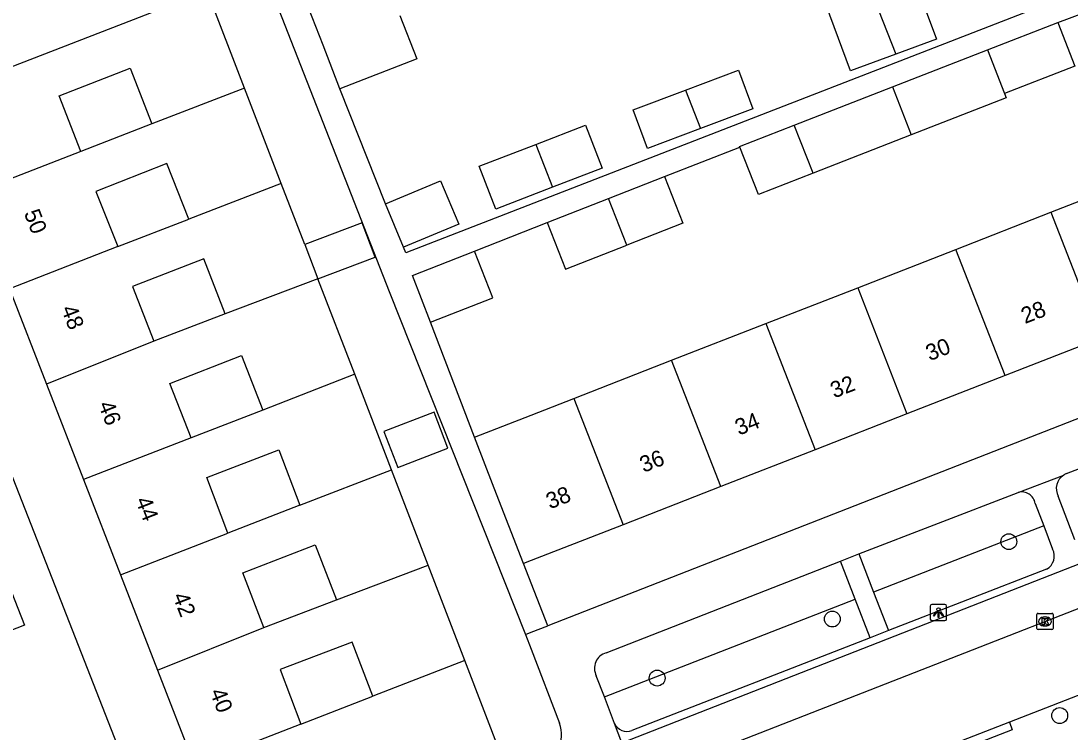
# Model space of a CAD drawing. Extents: x 159689 to 160786, y 387323 to 388339.
# Drawn here: x 159968.5 to 160033.3, y 387863.9 to 387907.8 of the extents above; entities that cross this region are included whole.
import ezdxf

# ---------------------------------------------------------------- set-up
doc = ezdxf.new("R2010")
doc.units = 0
for name, color, linetype in [('IMGEO_Boom', 7, 'Continuous'), ('IMGEO_Groenvoorziening', 7, 'Continuous'), ('IMGEO_Kolk', 7, 'Continuous'), ('IMGEO_Lichtpunt', 7, 'Continuous'), ('IMGEO_Pand', 7, 'Continuous'), ('IMGEO_Pand_nummerreeks', 7, 'Continuous'), ('IMGEO_Rijbaan_lokaal_open', 7, 'Continuous'), ('IMGEO_Voetpad_open', 7, 'Continuous')]:
    doc.layers.add(name, color=color, linetype=linetype)

msp = doc.modelspace()

# ---------------------------------------------------------------- linework, layer by layer
at = {"layer": 'IMGEO_Boom'}
for centre in [(160029.475, 387875.688), (160018.584, 387870.914), (160007.773, 387867.27), (160032.616, 387864.957)]:
    msp.add_circle(centre, 0.489, dxfattribs=at)
at = {"layer": 'IMGEO_Groenvoorziening'}
for points in [[(160031.628, 387876.663), (160021.13, 387872.576)], [(160004.518, 387866.108), (160020.001, 387872.137)]]:
    msp.add_lwpolyline(points, dxfattribs=at)
at = {"layer": 'IMGEO_Kolk'}
for p, q in [((160031.205, 387870.34), (160031.205, 387871.192)), ((160031.28, 387871.266), (160032.132, 387871.266)), ((160032.206, 387871.192), (160032.206, 387870.34)), ((160031.693, 387871.046), (160031.718, 387871.046)), ((160032.132, 387870.266), (160031.28, 387870.266)), ((160031.716, 387870.486), (160031.691, 387870.486))]:
    msp.add_line(p, q, dxfattribs=at)
for points in [[(160031.205, 387870.34), (160031.205, 387871.192)], [(160031.28, 387871.266), (160032.132, 387871.266)], [(160032.206, 387871.192), (160032.206, 387870.34)], [(160031.526, 387870.966), (160031.649, 387870.966), (160031.649, 387870.815), (160031.779, 387870.966), (160031.943, 387870.966), (160031.797, 387870.815), (160031.95, 387870.566), (160031.798, 387870.566), (160031.713, 387870.73), (160031.649, 387870.663), (160031.649, 387870.566), (160031.526, 387870.566), (160031.526, 387870.966)], [(160032.132, 387870.266), (160031.28, 387870.266)]]:
    msp.add_lwpolyline(points, dxfattribs=at)
for centre, start, end in [((160031.282, 387871.19), 91.55205, 178.44795), ((160031.282, 387871.19), 91.55205, 178.44795), ((160032.13, 387871.19), 1.55205, 88.44795), ((160032.13, 387871.19), 1.55205, 88.44795), ((160031.282, 387870.342), 181.55205, 268.44795), ((160031.282, 387870.342), 181.55205, 268.44795), ((160032.13, 387870.342), 271.55205, 358.44795), ((160032.13, 387870.342), 271.55205, 358.44795)]:
    msp.add_arc(centre, 0.0765, start, end, dxfattribs=at)
for centre, major_axis, ratio, start_param, end_param in [((160031.692, 387870.766), (-0.387, 0.002), 0.722429, 4.712389, 7.853982), ((160031.717, 387870.766), (-0.39, 0.002), 0.717154, 1.570796, 4.712389)]:
    msp.add_ellipse(centre, major_axis=major_axis, ratio=ratio, start_param=start_param, end_param=end_param, dxfattribs=at)
at = {"layer": 'IMGEO_Lichtpunt'}
for p, q in [((160025.531, 387871.813), (160024.723, 387871.813)), ((160025.531, 387871.813), (160024.723, 387871.813)), ((160024.629, 387871.718), (160024.629, 387870.911)), ((160024.629, 387871.718), (160024.629, 387870.911)), ((160025.625, 387870.911), (160025.625, 387871.718)), ((160025.625, 387870.911), (160025.625, 387871.718)), ((160024.723, 387870.817), (160025.531, 387870.817)), ((160024.723, 387870.817), (160025.531, 387870.817))]:
    msp.add_line(p, q, dxfattribs=at)
for points in [[(160025.003, 387871.382), (160025.042, 387871.354), (160024.854, 387871.092), (160024.816, 387871.119), (160025.003, 387871.382)], [(160025.105, 387871.334), (160025.152, 387871.334), (160025.152, 387871.012), (160025.105, 387871.012), (160025.105, 387871.334)], [(160025.215, 387871.354), (160025.253, 387871.381), (160025.44, 387871.119), (160025.401, 387871.091), (160025.215, 387871.354)]]:
    msp.add_lwpolyline(points, dxfattribs=at)
msp.add_circle((160025.128, 387871.516), 0.0994, dxfattribs=at)
for centre, start, end in [((160024.723, 387871.718), 90, 180), ((160024.723, 387871.718), 90, 180), ((160025.531, 387871.718), 0, 90), ((160025.531, 387871.718), 0, 90), ((160024.723, 387870.911), 180, 270), ((160024.723, 387870.911), 180, 270), ((160025.531, 387870.911), 270, 0), ((160025.531, 387870.911), 270, 360)]:
    msp.add_arc(centre, 0.0946, start, end, dxfattribs=at)
at = {"layer": 'IMGEO_Pand'}
for points in [[(159988.194, 387903.638), (159987.152, 387906.323), (159984.909, 387912.102), (159983.1, 387916.763), (159982.529, 387918.223)], [(160020.092, 387911.904), (160022.715, 387912.877), (160025.003, 387906.707), (160022.492, 387905.776)], [(160022.492, 387905.776), (160019.702, 387904.741), (160017.414, 387910.912), (160020.092, 387911.904)], [(160020.092, 387911.904), (160022.492, 387905.776)], [(159982.307, 387903.684), (159979.998, 387909.684), (159963.189, 387903.159), (159965.516, 387897.165)], [(159991.892, 387908.163), (159992.94, 387905.479), (159992.908, 387905.467), (159988.194, 387903.638)], [(160028.161, 387906.039), (160032.492, 387907.728)], [(160032.492, 387907.728), (160033.544, 387905.03), (160029.214, 387903.341)], [(160022.294, 387903.751), (160028.161, 387906.039)], [(160028.161, 387906.039), (160029.214, 387903.341)], [(159972.207, 387899.763), (159970.868, 387903.212), (159975.253, 387904.915), (159976.592, 387901.466)], [(160009.523, 387903.559), (160012.79, 387904.784), (160013.686, 387902.395), (160010.451, 387901.182)], [(159982.307, 387903.684), (159976.592, 387901.466)], [(159984.574, 387897.795), (159982.307, 387903.684)], [(160010.451, 387901.182), (160007.181, 387899.956), (160006.285, 387902.345), (160009.523, 387903.559)], [(160009.523, 387903.559), (160010.451, 387901.182)], [(160016.237, 387901.389), (160022.294, 387903.751)], [(160022.294, 387903.751), (160023.448, 387900.793)], [(160029.214, 387903.341), (160029.316, 387903.081), (160023.448, 387900.793)], [(159976.592, 387901.466), (159972.207, 387899.763)], [(160000.281, 387900.197), (160003.361, 387901.385), (160004.38, 387898.741), (160001.312, 387897.558)], [(160012.88, 387900.033), (160012.864, 387900.073), (160016.237, 387901.389)], [(160017.391, 387898.431), (160016.237, 387901.389)], [(160023.448, 387900.793), (160017.391, 387898.431)], [(159972.207, 387899.763), (159965.516, 387897.165)], [(160001.312, 387897.558), (159997.813, 387896.208), (159996.794, 387898.852), (160000.281, 387900.197)], [(160000.281, 387900.197), (160001.312, 387897.558)], [(160017.391, 387898.431), (160014.018, 387897.115), (160012.88, 387900.033)], [(159978.873, 387895.599), (159977.518, 387899.031), (159973.141, 387897.302), (159974.482, 387893.908)], [(159984.574, 387897.795), (159978.873, 387895.599)], [(159986.027, 387894.02), (159984.574, 387897.795)], [(159991, 387896.543), (159994.409, 387897.966), (159995.526, 387895.289), (159992.118, 387893.867)], [(160004.771, 387896.863), (160008.225, 387898.217)], [(160008.225, 387898.217), (160009.352, 387895.341), (160005.893, 387893.986)], [(160032.073, 387896.014), (160037.732, 387898.222)], [(159992.118, 387893.867), (159991, 387896.543)], [(160000.984, 387895.379), (160004.771, 387896.863)], [(160005.893, 387893.986), (160004.771, 387896.863)], [(160026.206, 387893.725), (160032.073, 387896.014)], [(160032.073, 387896.014), (160035.113, 387888.223)], [(159974.482, 387893.908), (159978.873, 387895.599)], [(159986.841, 387891.905), (159990.372, 387893.241), (159989.57, 387895.361), (159986.027, 387894.02)], [(160000.984, 387895.379), (160002.111, 387892.503), (160005.893, 387893.986)], [(159974.482, 387893.908), (159967.799, 387891.283)], [(159986.027, 387894.02), (159986.841, 387891.905)], [(159993.794, 387889.243), (159992.667, 387892.119), (159996.496, 387893.62)], [(159993.794, 387889.243), (159997.623, 387890.744), (159996.496, 387893.62)], [(160020.149, 387891.361), (160026.206, 387893.725)], [(160029.246, 387885.934), (160026.206, 387893.725)], [(159981.124, 387889.742), (159979.795, 387893.147), (159975.393, 387891.429), (159976.704, 387888.069)], [(159986.841, 387891.905), (159981.124, 387889.742)], [(159989.107, 387886.016), (159986.841, 387891.905)], [(159967.799, 387891.283), (159970.083, 387885.4)], [(160014.488, 387889.152), (160020.149, 387891.361)], [(160020.149, 387891.361), (160023.188, 387883.57)], [(159981.124, 387889.742), (159976.704, 387888.069)], [(160008.665, 387886.88), (160014.488, 387889.152)], [(160014.488, 387889.152), (160017.527, 387881.361)], [(159976.704, 387888.069), (159970.083, 387885.4)], [(160035.113, 387888.223), (160029.246, 387885.934)], [(159979.015, 387882.098), (159977.708, 387885.449), (159982.126, 387887.171), (159983.434, 387883.814)], [(160002.636, 387884.528), (160008.665, 387886.88)], [(160011.704, 387879.089), (160008.665, 387886.88)], [(159970.083, 387885.4), (159972.366, 387879.518)], [(159989.107, 387886.016), (159983.434, 387883.814)], [(159991.374, 387880.126), (159989.107, 387886.016)], [(160029.246, 387885.934), (160023.188, 387883.57)], [(159996.492, 387882.13), (160000, 387883.499), (160002.636, 387884.528)], [(160002.636, 387884.528), (160005.676, 387876.737)], [(159983.434, 387883.814), (159979.015, 387882.098)], [(159991.769, 387880.268), (159994.858, 387881.457), (159994.005, 387883.674), (159990.916, 387882.485), (159991.769, 387880.268)], [(160023.188, 387883.57), (160017.527, 387881.361)], [(159979.015, 387882.098), (159972.366, 387879.518)], [(159999.532, 387874.339), (159997.715, 387878.997), (159996.492, 387882.13)], [(159981.287, 387876.211), (159979.974, 387879.654), (159984.423, 387881.352), (159985.727, 387877.934)], [(160017.527, 387881.361), (160011.704, 387879.089)], [(159985.727, 387877.934), (159991.374, 387880.126)], [(159993.64, 387874.237), (159991.374, 387880.126)], [(159972.366, 387879.518), (159974.65, 387873.635)], [(160011.704, 387879.089), (160005.676, 387876.737)], [(159985.727, 387877.934), (159981.287, 387876.211)], [(160005.676, 387876.737), (160000, 387874.522), (159999.532, 387874.339)], [(159974.65, 387873.635), (159981.287, 387876.211)], [(159983.499, 387870.398), (159982.207, 387873.774), (159986.677, 387875.485), (159987.975, 387872.092)], [(159987.975, 387872.092), (159993.64, 387874.237)], [(159995.906, 387868.349), (159993.64, 387874.237)], [(159974.65, 387873.635), (159976.934, 387867.751)], [(159983.499, 387870.398), (159987.975, 387872.092)], [(159976.934, 387867.751), (159983.499, 387870.398)], [(159990.229, 387866.145), (159988.96, 387869.495), (159984.51, 387867.809), (159985.793, 387864.422)], [(159995.906, 387868.349), (159990.229, 387866.145)], [(159992.546, 387860.204), (159998.192, 387862.41), (159995.906, 387868.349)], [(159976.934, 387867.751), (159979.217, 387861.869)], [(159985.793, 387864.422), (159990.229, 387866.145)], [(159985.793, 387864.422), (159979.217, 387861.869)]]:
    msp.add_lwpolyline(points, dxfattribs=at)
at = {"layer": 'IMGEO_Rijbaan_lokaal_open'}
for points in [[(160003.091, 387859.574), (160004.237, 387860.02), (160057.495, 387880.852), (160105.478, 387899.569), (160118.168, 387904.562)], [(159977.657, 387854.991), (159977.619, 387855.089), (159964.689, 387888.113)], [(160089.502, 387887.898), (160059.275, 387876.138), (160029.506, 387864.544)], [(159960.901, 387867.476), (159959.895, 387870.046), (159967.717, 387873.109), (159968.723, 387870.539), (159960.901, 387867.476)], [(160029.506, 387864.544), (160023.216, 387862.094)]]:
    msp.add_lwpolyline(points, dxfattribs=at)
at = {"layer": 'IMGEO_Voetpad_open'}
for points in [[(160050.938, 387930.458), (160055.714, 387918.166), (159992.266, 387893.513), (159992.118, 387893.867)], [(159978.996, 387918.907), (159982.232, 387910.638), (159983.417, 387911.102), (159991.235, 387891.12), (159999.652, 387869.965)], [(160032.492, 387907.728), (160036.424, 387909.216)], [(160005.588, 387863.282), (160056.569, 387883.223), (160104.557, 387901.943), (160114.064, 387905.61)], [(159991, 387896.543), (159988.194, 387903.638)], [(160008.225, 387898.217), (160012.88, 387900.033)], [(159996.496, 387893.62), (160000.984, 387895.379)], [(160060.118, 387893.588), (160001.03, 387870.503)], [(160033.043, 387879.891), (160049.876, 387886.384), (160060.321, 387890.421)], [(159996.492, 387882.13), (159993.794, 387889.243)], [(160030.041, 387878.728), (160032.859, 387879.798)], [(160020.213, 387874.93), (160030.041, 387878.728)], [(160033.546, 387875.799), (160032.522, 387878.487)], [(160031.099, 387878.049), (160031.628, 387876.663)], [(160031.628, 387876.663), (160032.175, 387875.232)], [(160004.62, 387868.831), (160019.085, 387874.489)], [(160019.085, 387874.489), (160020.213, 387874.93)], [(160020.001, 387872.137), (160019.085, 387874.489)], [(160020.213, 387874.93), (160021.13, 387872.576)], [(160001.03, 387870.503), (159999.532, 387874.339)], [(160031.801, 387873.997), (160022.055, 387870.2)], [(160021.13, 387872.576), (160022.055, 387870.2)], [(160020.927, 387869.761), (160020.001, 387872.137)], [(159999.652, 387869.965), (160000, 387870.101), (160001.03, 387870.503)], [(159999.652, 387869.965), (160000, 387869.051), (160001.74, 387864.48)], [(160022.055, 387870.2), (160020.927, 387869.761)], [(160020.927, 387869.761), (160006.219, 387864.031)], [(160004.518, 387866.108), (160004.019, 387867.418)], [(160005.14, 387864.473), (160004.518, 387866.108)], [(160005.588, 387863.282), (160005.14, 387864.473)], [(160029.506, 387864.544), (160029.686, 387864.078), (160024.281, 387861.973)]]:
    msp.add_lwpolyline(points, dxfattribs=at)
for centre, radius, start, end in [((160033.397, 387878.961), 0.995, 122.72202, 208.44581), ((160033.396, 387878.964), 0.992, 110.84993, 122.77731), ((160030.263, 387877.91), 0.848, 9.45277, 105.1644), ((160031.368, 387874.802), 0.914, 298.26281, 28.041), ((160004.89, 387867.882), 0.987, 105.89235, 208.02404), ((159999.81, 387863.747), 2.064, 291.17578, 20.80328), ((160005.927, 387864.855), 0.875, 205.91944, 289.52876)]:
    msp.add_arc(centre, radius, start, end, dxfattribs=at)

# ---------------------------------------------------------------- texts
at = {"layer": 'IMGEO_Pand_nummerreeks'}
for s, rotation, p in [('50', 291.21642, (159968.682, 387895.972)), ('48', 291.21642, (159970.976, 387890.062)), ('28', 21.3157, (160030.47, 387889.117)), ('30', 21.3157, (160024.586, 387886.821)), ('32', 21.3157, (160018.697, 387884.523)), ('46', 291.21642, (159973.269, 387884.153)), ('34', 21.3157, (160012.816, 387882.228)), ('36', 21.3157, (160006.932, 387879.932)), ('38', 21.3157, (160001.155, 387877.678)), ('44', 291.21642, (159975.563, 387878.243)), ('42', 291.21642, (159977.857, 387872.335)), ('40', 291.21642, (159980.154, 387866.419))]:
    msp.add_text(s, height=1, rotation=rotation, dxfattribs=at).set_placement(p)

doc.saveas('drawing.dxf')
